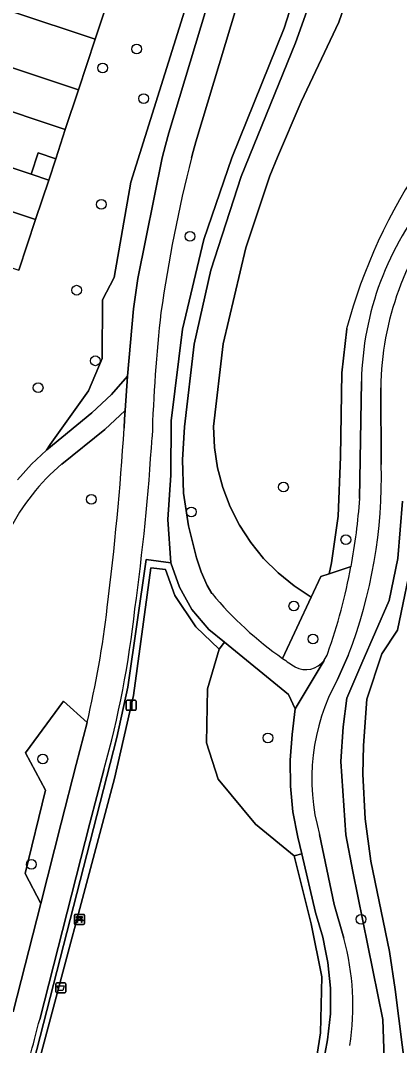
# Model space of a CAD drawing. Extents: x 157793 to 159380, y 380877 to 382313.
# Drawn here: x 159144.7 to 159182.7, y 381911.2 to 382013.7 of the extents above; entities that cross this region are included whole.
import ezdxf

# ---------------------------------------------------------------- set-up
doc = ezdxf.new("R2010")
doc.units = 0
for name, color, linetype in [('IMGEO_Afvalbak', 7, 'Continuous'), ('IMGEO_Bank', 7, 'Continuous'), ('IMGEO_Boom', 7, 'Continuous'), ('IMGEO_Erf', 7, 'Continuous'), ('IMGEO_Fietspad_gesloten', 7, 'Continuous'), ('IMGEO_Groenvoorziening', 7, 'Continuous'), ('IMGEO_Haag', 7, 'Continuous'), ('IMGEO_Hek', 7, 'Continuous'), ('IMGEO_Lichtmast', 7, 'Continuous'), ('IMGEO_Oever', 7, 'Continuous'), ('IMGEO_Pand', 7, 'Continuous'), ('IMGEO_Rietland', 7, 'Continuous'), ('IMGEO_Voetpad_halfverhard', 7, 'Continuous'), ('IMGEO_Waterloop', 7, 'Continuous')]:
    doc.layers.add(name, color=color, linetype=linetype)

msp = doc.modelspace()

# ---------------------------------------------------------------- linework, layer by layer
at = {"layer": 'IMGEO_Afvalbak'}
for p, q in [((159148.28, 381916.51), (159148.28, 381917.31)), ((159148.28, 381917.31), (159148.28, 381916.51)), ((159148.38, 381917.41), (159149.17, 381917.41)), ((159149.17, 381917.41), (159148.38, 381917.41)), ((159149.27, 381917.31), (159149.27, 381916.51)), ((159149.27, 381916.51), (159149.27, 381917.31)), ((159149.17, 381916.41), (159148.38, 381916.41)), ((159148.38, 381916.41), (159149.17, 381916.41))]:
    msp.add_line(p, q, dxfattribs=at)
msp.add_lwpolyline([(159148.42, 381917.12), (159149.12, 381917.12), (159148.98, 381916.65), (159148.57, 381916.65), (159148.42, 381917.12)], dxfattribs=at)
for centre, start, end in [((159148.38, 381917.31), 90, 180), ((159148.38, 381917.31), 90, 180), ((159149.17, 381917.31), 0, 90), ((159149.17, 381917.31), 360, 90), ((159148.38, 381916.51), 180, 270), ((159148.38, 381916.51), 180, 270), ((159149.17, 381916.51), 270, 0), ((159149.17, 381916.51), 270, 0)]:
    msp.add_arc(centre, 0.1, start, end, dxfattribs=at)
at = {"layer": 'IMGEO_Bank'}
for p, q in [((159150.14, 381923.34), (159150.14, 381924.18)), ((159150.14, 381924.18), (159150.14, 381923.34)), ((159150.21, 381924.27), (159151.05, 381924.27)), ((159151.05, 381924.27), (159150.21, 381924.27)), ((159151.14, 381924.19), (159151.14, 381923.35)), ((159151.14, 381923.35), (159151.14, 381924.19)), ((159151.06, 381923.27), (159150.22, 381923.27)), ((159150.22, 381923.27), (159151.06, 381923.27)), ((159150.83, 381923.66), (159150.44, 381923.66)), ((159150.45, 381923.77), (159150.45, 381923.88)), ((159150.49, 381923.88), (159150.49, 381923.77)), ((159150.78, 381923.88), (159150.5, 381923.88)), ((159150.5, 381923.77), (159150.78, 381923.77)), ((159150.78, 381923.77), (159150.78, 381923.88)), ((159150.83, 381923.88), (159150.83, 381923.77))]:
    msp.add_line(p, q, dxfattribs=at)
for points in [[(159150.44, 381923.88), (159150.35, 381923.88), (159150.35, 381924.05), (159150.92, 381924.05), (159150.92, 381923.88), (159150.83, 381923.88)], [(159150.38, 381923.66), (159150.24, 381923.66), (159150.35, 381923.77), (159150.44, 381923.77)], [(159150.43, 381923.66), (159150.43, 381923.45), (159150.39, 381923.45), (159150.39, 381923.66)], [(159150.83, 381923.77), (159150.92, 381923.77), (159151.03, 381923.66), (159150.89, 381923.66)], [(159150.88, 381923.66), (159150.88, 381923.45), (159150.84, 381923.45), (159150.84, 381923.66)]]:
    msp.add_lwpolyline(points, dxfattribs=at)
for centre, radius, start, end in [((159150.21, 381924.19), 0.0779, 92.4484, 184.2845), ((159150.21, 381924.19), 0.0779, 92.4484, 184.2845), ((159151.06, 381924.19), 0.0779, 2.4484, 94.2845), ((159151.06, 381924.19), 0.0779, 2.4484, 94.2845), ((159150.21, 381923.35), 0.0779, 182.4484, 274.2845), ((159150.21, 381923.35), 0.0779, 182.4484, 274.2845), ((159150.38, 381923.66), 0.00671, 2.8957, 87.1043), ((159150.44, 381923.66), 0.00671, 92.8957, 177.1043), ((159150.44, 381923.88), 0.00671, 2.8957, 87.1043), ((159150.44, 381923.77), 0.00671, 272.8957, 357.1043), ((159150.5, 381923.88), 0.00671, 92.8957, 177.1043), ((159150.5, 381923.77), 0.00671, 182.8957, 267.1043), ((159150.78, 381923.88), 0.00671, 2.8957, 87.1043), ((159150.78, 381923.77), 0.00671, 272.8957, 357.1043), ((159150.83, 381923.88), 0.00671, 92.8957, 177.1043), ((159150.83, 381923.77), 0.00671, 182.8957, 267.1043), ((159150.83, 381923.66), 0.00671, 2.8957, 87.1043), ((159150.89, 381923.66), 0.00671, 92.8957, 177.1043), ((159151.06, 381923.35), 0.0779, 272.4484, 4.2845), ((159151.06, 381923.35), 0.0779, 272.4484, 4.2845)]:
    msp.add_arc(centre, radius, start, end, dxfattribs=at)
at = {"layer": 'IMGEO_Boom'}
for centre in [(159156.37, 382010.89), (159152.96, 382008.99), (159157.08, 382005.93), (159152.83, 381995.34), (159161.71, 381992.14), (159150.36, 381986.75), (159152.24, 381979.68), (159146.5, 381976.99), (159171.08, 381967.04), (159151.83, 381965.81), (159161.85, 381964.56), (159177.33, 381961.77), (159172.12, 381955.14), (159174.04, 381951.83), (159169.52, 381941.94), (159146.97, 381939.82), (159145.83, 381929.28), (159178.85, 381923.78)]:
    msp.add_circle(centre, 0.489, dxfattribs=at)
at = {"layer": 'IMGEO_Erf'}
for points in [[(159152.2, 382011.86), (159143.85, 382014.63), (159144.03, 382015.2), (159142.72, 382015.65), (159140.89, 382010), (159150.54, 382006.8)], [(159149.22, 382002.84), (159140.88, 382005.61), (159141.05, 382006.18), (159139.75, 382006.63), (159137.92, 382000.98), (159140.86, 382000), (159145.8, 381998.36), (159146.51, 382000.49), (159148.28, 381999.89)], [(159146.23, 381993.81), (159137.88, 381996.58), (159138.06, 381997.15), (159136.76, 381997.6), (159134.92, 381991.95), (159144.57, 381988.75)]]:
    msp.add_lwpolyline(points, close=True, dxfattribs=at)
at = {"layer": 'IMGEO_Fietspad_gesloten'}
for points in [[(159179.14, 382049.9), (159177.75, 382048.21), (159177.02, 382047.21), (159174.14, 382042.89), (159171.81, 382038.58), (159171.67, 382038.33), (159170.78, 382036.27), (159169.62, 382033.57), (159169.39, 382032.97), (159165.14, 382020.92), (159164.93, 382020.22), (159159.59, 382002.51), (159159.26, 382001.25), (159159.1, 382000.63), (159158.94, 382000), (159156.5, 381987.91), (159156.07, 381984.9), (159155.45, 381978.16), (159155.22, 381974.72), (159155.17, 381973.83), (159155.13, 381972.94)], [(159161.86, 382000), (159162.03, 382000.63), (159162.29, 382001.61), (159167.61, 382019.2)], [(159148.89, 381969.35), (159153.18, 381972.79), (159155.22, 381974.72), (159155.45, 381978.16), (159153.85, 381976.31), (159151.87, 381974.47), (159147.36, 381970.77), (159147.33, 381970.74), (159145.83, 381969.33), (159144.42, 381967.77)], [(159151.4, 381943.47), (159150.32, 381939.26), (159148.8, 381933.39), (159146.76, 381925.37), (159144, 381914.52)], [(159146.66, 381913.76), (159151.69, 381933.39), (159153.08, 381938.75)]]:
    msp.add_lwpolyline(points, dxfattribs=at)
for centre, radius, start, end in [((159301.22, 381964.44), 143.82, 165.6853, 171.9753), ((159310.02, 381967.51), 152.17, 173.5808, 178.2871), ((158844.05, 381993.29), 311.74, 352.9415, 356.258), ((158927.38, 381986.47), 230.99, 352.1323, 356.4215), ((159162.24, 381953.35), 20.84, 129.8326, 153.5174), ((159049.64, 381967.32), 104.52, 346.811, 353.2196), ((159055.87, 381965.9), 100.94, 344.3978, 353.7169), ((158962.01, 381960.7), 190.52, 343.7221, 345.7376)]:
    msp.add_arc(centre, radius, start, end, dxfattribs=at)
at = {"layer": 'IMGEO_Groenvoorziening'}
for points in [[(159183.67, 382045.94), (159182.16, 382043.82), (159180.89, 382041.56), (159180.43, 382040.59), (159178.76, 382036.18), (159177.55, 382031.61), (159176.3, 382024.44), (159175.78, 382022.3), (159173.24, 382014.22), (159172.3, 382011.51), (159166.84, 381998.14), (159163.8, 381988.75), (159162.14, 381981.34), (159161.17, 381973.06), (159160.95, 381969.76), (159161.08, 381966.45), (159161.55, 381963.17), (159162.36, 381959.97), (159162.83, 381958.56), (159163.45, 381957.2), (159163.92, 381956.39)], [(159165.01, 381966.99), (159164.48, 381968.97), (159164.17, 381971.01), (159164.06, 381973.12), (159165.03, 381981.39), (159167.3, 381991), (159169.73, 381998.2), (159170.48, 382000.05), (159172.87, 382005.61), (159176.62, 382013.58), (159178.36, 382018.62), (159179.72, 382024.35), (159180.47, 382030.2), (159180.47, 382031.52), (159180.65, 382033.47), (159181.02, 382035.38), (159181.6, 382037.24), (159182.37, 382039.03), (159182.92, 382040.3)], [(159144.42, 381967.77), (159145.83, 381969.33), (159147.33, 381970.74), (159147.71, 381971.29), (159151.56, 381976.66), (159152.92, 381979.9), (159152.95, 381985.8), (159154.11, 381988.02), (159155.78, 381997.56), (159164.93, 382026.72)], [(159144.89, 381907.3), (159145.32, 381907.16), (159146.04, 381909.45), (159154.37, 381941.98), (159155.5, 381947.01), (159157.34, 381959.8), (159159.79, 381959.47), (159159.5, 381963.81), (159159.78, 381968.24), (159159.82, 381973.69), (159160.98, 381982.85), (159163.09, 381991.83), (159165.91, 382000), (159171.15, 382012.99), (159174.81, 382024.49)], [(159167.61, 382019.2), (159162.29, 382001.61), (159162.03, 382000.63), (159161.86, 382000)], [(159153.51, 382015.8), (159152.2, 382011.86), (159150.54, 382006.8), (159149.22, 382002.84), (159148.28, 381999.89), (159147.56, 381997.77), (159146.23, 381993.81), (159144.57, 381988.75)], [(159177.42, 381982.89), (159176.92, 381978.49), (159176.78, 381970.06), (159176.56, 381964.12), (159175.88, 381959.45), (159175.65, 381958.36), (159177.85, 381959.08)], [(159178.71, 381965.89), (159178.89, 381977.62)], [(159180.83, 381976.99), (159180.87, 381969.3)], [(159155.13, 381972.94), (159155.17, 381973.83), (159155.22, 381974.72), (159153.18, 381972.79), (159148.89, 381969.35)], [(159171, 381949.88), (159173.86, 381956.03), (159172.14, 381957.15), (159170.54, 381958.45), (159169.09, 381959.91), (159167.8, 381961.51), (159166.68, 381963.23), (159165.75, 381965.07), (159165.01, 381966.99)], [(159179.3, 381870.87), (159181.03, 381878.2), (159181.63, 381883.11), (159181.53, 381884.55), (159181.51, 381886.47), (159181.47, 381887.04), (159181.68, 381889.98), (159181.83, 381891.71), (159182.46, 381894.73), (159182.83, 381897.62), (159181.94, 381900.5), (159181.3, 381905.99), (159181.05, 381913.75), (159178.04, 381928.58), (159177.33, 381932.22), (159176.82, 381939.58), (159177.06, 381943.04), (159177.43, 381945.92), (159178.94, 381949.42), (159181.68, 381955.68), (159182.53, 381959.88), (159183.02, 381965.63)], [(159174.14, 381908.1), (159174.79, 381912.41), (159174.91, 381918.02), (159173.87, 381923.34), (159172.16, 381930.14), (159168.29, 381933.3), (159164.55, 381937.8), (159163.36, 381941.44), (159163.46, 381946.86), (159164.64, 381950.83), (159162.31, 381953.06), (159160.21, 381956.2), (159159.26, 381958.79), (159157.78, 381958.96), (159156.04, 381946.19), (159154.15, 381937.88), (159145.89, 381906.97)], [(159177.85, 381959.08), (159175.65, 381958.36), (159174.82, 381958.08), (159173.86, 381956.03), (159171, 381949.88)], [(159177.58, 381950.17), (159176.49, 381947.79)], [(159144, 381914.52), (159146.76, 381925.37), (159145.19, 381928.36), (159147.24, 381936.71), (159145.23, 381940.43), (159149.04, 381945.6), (159151.4, 381943.47)], [(159153.08, 381938.75), (159151.69, 381933.39), (159146.66, 381913.76)], [(159174.69, 381932.28), (159176.15, 381925.27), (159177.14, 381921.9)]]:
    msp.add_lwpolyline(points, dxfattribs=at)
for points in [[(159156.07, 381984.9), (159156.5, 381987.91), (159158.94, 382000), (159159.1, 382000.63), (159159.26, 382001.25), (159159.59, 382002.51), (159164.93, 382020.22), (159165.14, 382020.92), (159169.39, 382032.97), (159169.62, 382033.57), (159170.78, 382036.27), (159167.45, 382036.48), (159164.93, 382026.72), (159155.78, 381997.56), (159154.11, 381988.02), (159152.95, 381985.8), (159152.92, 381979.9), (159151.56, 381976.66), (159147.71, 381971.29), (159147.33, 381970.74), (159147.36, 381970.77), (159151.87, 381974.47), (159153.85, 381976.31), (159155.45, 381978.16)], [(159154.15, 381937.88), (159156.04, 381946.19), (159157.78, 381958.96), (159159.26, 381958.79), (159160.21, 381956.2), (159162.31, 381953.06), (159164.64, 381950.83), (159165.18, 381951.51), (159163.6, 381952.8), (159161.91, 381954.8), (159160.68, 381957.04), (159159.79, 381959.47), (159157.34, 381959.8), (159155.5, 381947.01), (159154.37, 381941.98), (159146.04, 381909.45), (159145.32, 381907.16), (159145.89, 381906.97)], [(159171.94, 381942.28), (159172.27, 381944.84), (159171.57, 381946.28), (159165.18, 381951.51), (159164.64, 381950.83), (159163.46, 381946.86), (159163.36, 381941.44), (159164.55, 381937.8), (159168.29, 381933.3), (159172.16, 381930.14), (159172.91, 381930.34), (159172.52, 381932), (159172.03, 381934.54), (159171.79, 381937.12), (159171.74, 381939.7)], [(159146.76, 381925.37), (159148.8, 381933.39), (159150.32, 381939.26), (159151.4, 381943.47), (159149.04, 381945.6), (159145.23, 381940.43), (159147.24, 381936.71), (159145.19, 381928.36)], [(159175.78, 381914.31), (159175.8, 381916.5), (159175.8, 381916.89), (159175.51, 381919.45), (159175.28, 381920.61), (159175.01, 381921.99), (159174.29, 381924.47), (159172.91, 381930.34), (159172.16, 381930.14), (159173.87, 381923.34), (159174.91, 381918.02), (159174.79, 381912.41), (159174.14, 381908.1), (159174.27, 381904.13), (159175.76, 381898.47), (159175.9, 381897.4), (159176.47, 381897.33), (159176.36, 381899.01), (159175.58, 381901.48), (159175.08, 381904.01), (159174.9, 381906.63), (159175.01, 381909.17), (159175.49, 381911.73)]]:
    msp.add_lwpolyline(points, close=True, dxfattribs=at)
for centre, radius, start, end in [((159229.95, 381968.85), 54.38, 125.8326, 165.0409), ((159301.22, 381964.44), 143.82, 165.6853, 171.9753), ((159208.95, 381977.07), 30.06, 140.0043, 178.9485), ((159210.65, 381976.55), 29.83, 140.774, 179.1434), ((159310.02, 381967.51), 152.17, 173.5808, 178.2871), ((158844.05, 381993.29), 311.74, 352.9415, 356.258), ((158927.38, 381986.47), 230.99, 352.1323, 356.4215), ((159162.24, 381953.35), 20.84, 129.8326, 153.5174), ((159131.05, 381968.04), 49.84, 338.9979, 1.4584), ((159120.71, 381969.82), 58.14, 349.3568, 356.1217), ((159120.77, 381969.78), 58.07, 340.5301, 349.3856), ((159191.27, 381979.02), 35.49, 219.5943, 235.1608), ((159049.64, 381967.32), 104.52, 346.811, 353.2196), ((159055.87, 381965.9), 100.94, 344.3978, 353.7169), ((159191.14, 381978.81), 35.25, 235.1498, 237.5765), ((159173.32, 381951.07), 2.29, 241.7479, 323.189), ((159173.33, 381951.07), 2.28, 323.1484, 343.595), ((159194.4, 381937.85), 20.48, 150.9552, 195.7811), ((159152.55, 381915.16), 25.49, 350.9403, 15.3142), ((158962.01, 381960.7), 190.52, 343.7221, 345.7376)]:
    msp.add_arc(centre, radius, start, end, dxfattribs=at)
at = {"layer": 'IMGEO_Haag'}
for points in [[(159157.78, 381958.96), (159159.26, 381958.79), (159160.21, 381956.2), (159162.31, 381953.06), (159164.64, 381950.83), (159165.18, 381951.51), (159163.6, 381952.8), (159161.91, 381954.8), (159160.68, 381957.04), (159159.79, 381959.47), (159157.34, 381959.8), (159155.5, 381947.01), (159154.37, 381941.98), (159146.04, 381909.45), (159145.32, 381907.16), (159145.89, 381906.97), (159154.15, 381937.88), (159156.04, 381946.19)], [(159176.47, 381897.33), (159176.36, 381899.01), (159175.58, 381901.48), (159175.08, 381904.01), (159174.9, 381906.63), (159175.01, 381909.17), (159175.49, 381911.73), (159175.78, 381914.31), (159175.8, 381916.5), (159175.8, 381916.89), (159175.51, 381919.45), (159175.28, 381920.61), (159175.01, 381921.99), (159174.29, 381924.47), (159172.91, 381930.34), (159172.16, 381930.14), (159173.87, 381923.34), (159174.91, 381918.02), (159174.79, 381912.41), (159174.14, 381908.1), (159174.27, 381904.13), (159175.76, 381898.47), (159175.9, 381897.4)]]:
    msp.add_lwpolyline(points, close=True, dxfattribs=at)
at = {"layer": 'IMGEO_Hek'}
for points in [[(159157.34, 381959.8), (159155.5, 381947.01), (159154.37, 381941.98), (159146.04, 381909.45), (159145.32, 381907.16)], [(159159.79, 381959.47), (159157.34, 381959.8)]]:
    msp.add_lwpolyline(points, dxfattribs=at)
at = {"layer": 'IMGEO_Lichtmast'}
for p, q in [((159155.33, 381944.8), (159155.33, 381945.6)), ((159155.33, 381945.6), (159155.33, 381944.8)), ((159155.43, 381945.7), (159156.21, 381945.7)), ((159156.21, 381945.7), (159155.43, 381945.7)), ((159156.31, 381945.6), (159156.31, 381944.8)), ((159156.31, 381944.8), (159156.31, 381945.6)), ((159156.21, 381944.7), (159155.43, 381944.7)), ((159155.43, 381944.7), (159156.21, 381944.7))]:
    msp.add_line(p, q, dxfattribs=at)
msp.add_lwpolyline([(159155.74, 381945.58), (159155.9, 381945.58), (159155.9, 381944.83), (159155.74, 381944.83), (159155.74, 381945.58)], dxfattribs=at)
for centre, start, end in [((159155.43, 381945.6), 90, 180), ((159155.43, 381945.6), 90, 180), ((159156.21, 381945.6), 0, 90), ((159156.21, 381945.6), 360, 90), ((159155.43, 381944.8), 180, 270), ((159155.43, 381944.8), 180, 270), ((159156.21, 381944.8), 270, 0), ((159156.21, 381944.8), 270, 0)]:
    msp.add_arc(centre, 0.1, start, end, dxfattribs=at)
at = {"layer": 'IMGEO_Oever'}
for points in [[(159183.02, 381965.63), (159182.53, 381959.88), (159181.68, 381955.68), (159178.94, 381949.42), (159177.43, 381945.92), (159177.06, 381943.04), (159176.82, 381939.58), (159177.33, 381932.22), (159178.04, 381928.58), (159181.05, 381913.75), (159181.3, 381905.99)], [(159183.34, 381908.32), (159182.27, 381916.74), (159181.7, 381920.56), (159179.85, 381929.6), (159179.27, 381933.83), (159179.03, 381938.3), (159179.11, 381941.18), (159179.42, 381945.82), (159180.94, 381950.35), (159182.49, 381952.72), (159184.14, 381960.59)]]:
    msp.add_lwpolyline(points, dxfattribs=at)
at = {"layer": 'IMGEO_Pand'}
for points in [[(159134.72, 382022.05), (159132.62, 382022.71), (159131.5, 382019.32), (159133.59, 382018.6), (159131.72, 382013.04), (159131.66, 382012.87), (159140.84, 382009.84), (159140.89, 382010), (159142.72, 382015.65), (159144.03, 382015.2), (159143.85, 382014.63), (159152.2, 382011.86), (159153.51, 382015.8), (159143.86, 382019), (159134.69, 382021.91)], [(159128.74, 382004.01), (159128.73, 382003.83), (159131.44, 382002.94), (159134.02, 382002.09), (159137.86, 382000.82), (159137.92, 382000.98), (159139.75, 382006.63), (159141.05, 382006.18), (159140.88, 382005.61), (159149.22, 382002.84), (159150.54, 382006.8), (159140.89, 382010), (159140.84, 382009.84), (159131.66, 382012.87), (159131.72, 382013.04), (159129.64, 382013.68), (159128.54, 382010.28), (159130.6, 382009.6)], [(159145.8, 381998.36), (159140.86, 382000), (159137.92, 382000.98), (159137.86, 382000.82), (159134.02, 382002.09), (159131.44, 382002.94), (159128.73, 382003.83), (159128.74, 382004.01), (159126.68, 382004.68), (159125.59, 382001.25), (159127.65, 382000.57), (159127.46, 382000), (159125.8, 381994.99), (159125.74, 381994.82), (159134.86, 381991.81), (159134.92, 381991.95), (159136.76, 381997.6), (159138.06, 381997.15), (159137.88, 381996.58), (159146.23, 381993.81), (159147.56, 381997.77)], [(159148.28, 381999.89), (159146.51, 382000.49), (159145.8, 381998.36), (159147.56, 381997.77)]]:
    msp.add_lwpolyline(points, close=True, dxfattribs=at)
at = {"layer": 'IMGEO_Rietland'}
msp.add_lwpolyline([(159178.36, 382018.62), (159176.62, 382013.58), (159172.87, 382005.61), (159170.48, 382000.05), (159169.73, 381998.2), (159167.3, 381991), (159165.03, 381981.39), (159164.06, 381973.12), (159164.17, 381971.01), (159164.48, 381968.97), (159165.01, 381966.99), (159165.75, 381965.07), (159166.68, 381963.23), (159167.8, 381961.51), (159169.09, 381959.91), (159170.54, 381958.45), (159172.14, 381957.15), (159173.86, 381956.03), (159174.82, 381958.08), (159175.65, 381958.36), (159175.88, 381959.45), (159176.56, 381964.12), (159176.78, 381970.06), (159176.92, 381978.49), (159177.42, 381982.89)], dxfattribs=at)
msp.add_arc((159229.95, 381968.85), 54.38, 125.8326, 165.0409, dxfattribs=at)
at = {"layer": 'IMGEO_Voetpad_halfverhard'}
for points in [[(159184.13, 382048.47), (159182.33, 382046.48), (159180.75, 382044.3), (159179.4, 382041.98), (159178.3, 382039.52), (159177.05, 382036.23), (159176, 382032.01), (159175.41, 382027.32), (159174.81, 382024.49), (159171.15, 382012.99), (159165.91, 382000), (159163.09, 381991.83), (159160.98, 381982.85), (159159.82, 381973.69), (159159.78, 381968.24), (159159.5, 381963.81), (159159.79, 381959.47), (159160.68, 381957.04), (159161.91, 381954.8), (159163.6, 381952.8), (159165.18, 381951.51), (159171.57, 381946.28), (159172.27, 381944.84), (159175.16, 381949.7)], [(159163.92, 381956.39), (159163.45, 381957.2), (159162.83, 381958.56), (159162.36, 381959.97), (159161.55, 381963.17), (159161.08, 381966.45), (159160.95, 381969.76), (159161.17, 381973.06), (159162.14, 381981.34), (159163.8, 381988.75), (159166.84, 381998.14), (159172.3, 382011.51), (159173.24, 382014.22), (159175.78, 382022.3), (159176.3, 382024.44), (159177.55, 382031.61), (159178.76, 382036.18), (159180.43, 382040.59), (159180.89, 382041.56), (159182.16, 382043.82), (159183.67, 382045.94)], [(159178.89, 381977.62), (159178.71, 381965.89)], [(159180.87, 381969.3), (159180.83, 381976.99)], [(159175.16, 381949.7), (159172.27, 381944.84), (159171.94, 381942.28), (159171.74, 381939.7), (159171.79, 381937.12), (159172.03, 381934.54), (159172.52, 381932), (159172.91, 381930.34), (159174.29, 381924.47), (159175.01, 381921.99), (159175.28, 381920.61), (159175.51, 381919.45), (159175.8, 381916.89), (159175.8, 381916.5), (159175.78, 381914.31), (159175.49, 381911.73), (159175.01, 381909.17), (159174.9, 381906.63), (159175.08, 381904.01), (159175.58, 381901.48), (159176.36, 381899.01), (159176.47, 381897.33), (159176.58, 381895.59), (159179.02, 381895.86)], [(159176.49, 381947.79), (159177.58, 381950.17)], [(159177.14, 381921.9), (159176.15, 381925.27), (159174.69, 381932.28)]]:
    msp.add_lwpolyline(points, dxfattribs=at)
for centre, radius, start, end in [((159208.95, 381977.07), 30.06, 140.0043, 178.9485), ((159210.65, 381976.55), 29.83, 140.774, 179.1434), ((159131.05, 381968.04), 49.84, 338.9979, 1.4584), ((159120.71, 381969.82), 58.14, 349.3568, 356.1217), ((159120.77, 381969.78), 58.07, 340.5301, 349.3856), ((159191.27, 381979.02), 35.49, 219.5943, 235.1608), ((159191.14, 381978.81), 35.25, 235.1498, 237.5765), ((159173.32, 381951.07), 2.29, 241.7479, 323.189), ((159173.33, 381951.07), 2.28, 323.1484, 343.595), ((159194.4, 381937.85), 20.48, 150.9552, 195.7811), ((159152.55, 381915.16), 25.49, 350.9403, 15.3142)]:
    msp.add_arc(centre, radius, start, end, dxfattribs=at)
at = {"layer": 'IMGEO_Waterloop'}
msp.add_lwpolyline([(159184.14, 381960.59), (159182.49, 381952.72), (159180.94, 381950.35), (159179.42, 381945.82), (159179.11, 381941.18), (159179.03, 381938.3), (159179.27, 381933.83), (159179.85, 381929.6), (159181.7, 381920.56), (159182.27, 381916.74), (159183.34, 381908.32)], dxfattribs=at)

doc.saveas('drawing.dxf')
